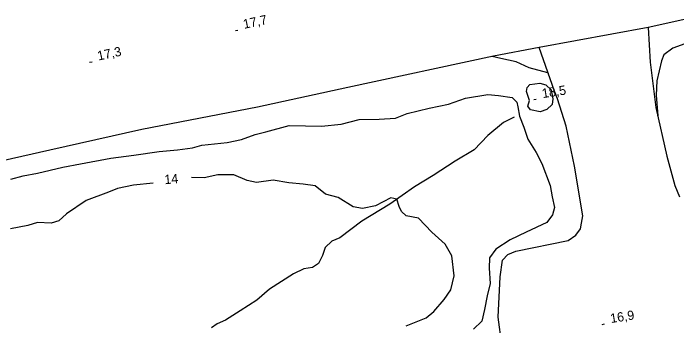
# Model space of a CAD drawing. Extents: x 643342 to 646936, y 5873857 to 5876103.
# Drawn here: x 645774.9 to 645989.1, y 5875627.4 to 5875728.4 of the extents above; entities that cross this region are included whole.
import ezdxf

# ---------------------------------------------------------------- set-up
doc = ezdxf.new("R2010")
doc.units = 0
for name, color, linetype in [('Niveau 19', 7, 'Continuous'), ('Niveau 2', 7, 'Continuous'), ('Niveau 25', 7, 'Continuous'), ('Niveau 3', 7, 'Continuous'), ('Niveau 4', 7, 'Continuous')]:
    doc.layers.add(name, color=color, linetype=linetype)

msp = doc.modelspace()

# ---------------------------------------------------------------- linework, layer by layer
at = {"layer": 'Niveau 19'}
for points in [[(645979.84, 5875723.79), (645980.51, 5875712.55), (645982.26, 5875697.91), (645985.89, 5875682.18), (645988.46, 5875672.76), (645989.93, 5875669.06)], [(645936.63, 5875580.67), (645934.6, 5875592.65), (645934.67, 5875606.84), (645932.59, 5875621.38), (645931.38, 5875630.15), (645932.04, 5875643.22), (645932.85, 5875648.57), (645934.53, 5875650.39), (645937.1, 5875651.48), (645954.04, 5875654.92), (645956.53, 5875656.71), (645957.95, 5875658.73), (645958.33, 5875660.53), (645958.77, 5875662.91), (645956.04, 5875678.99), (645953.32, 5875691.9), (645950.59, 5875700.71), (645949.61, 5875703.18), (645944.67, 5875717.25)]]:
    msp.add_lwpolyline(points, dxfattribs=at)
at = {"layer": 'Niveau 2'}
for points in [[(645991.71, 5875718.48), (645987.78, 5875717.12), (645984.87, 5875714.95), (645984.1, 5875712.94), (645982.66, 5875706.49), (645982.41, 5875701.85), (645982.98, 5875695.26), (645982.9, 5875695.14)], [(645947.62, 5875708.85), (645947.43, 5875709.16), (645941.41, 5875710.74), (645937.28, 5875712.63), (645932.25, 5875713.79), (645929.48, 5875714.42)], [(645941.68, 5875705.37), (645944.91, 5875705.77), (645946.83, 5875705.28), (645948.48, 5875703.59), (645949.09, 5875700.73), (645948.83, 5875698.9), (645947.08, 5875697.25), (645944.95, 5875696.5), (645941.9, 5875697.11), (645941.01, 5875698.3), (645941.55, 5875700.22), (645940.59, 5875703.1), (645940.8, 5875704.4), (645941.68, 5875705.37)], [(645898.32, 5875694.46), (645902.01, 5875696.02), (645909.14, 5875697.71), (645915.44, 5875698.97), (645920.84, 5875700.94), (645928.09, 5875702.06), (645931.57, 5875701.79), (645935.97, 5875701.15), (645937.42, 5875699.67), (645937.77, 5875698.13), (645938.28, 5875695.14), (645939.66, 5875691.6), (645941.03, 5875687.72), (645943.74, 5875683.33), (645945.54, 5875679.83), (645948.2, 5875672.74), (645948.9, 5875669.02), (645949.57, 5875665.64), (645948.96, 5875663.23), (645947.13, 5875660.75), (645940.45, 5875657.59), (645935.34, 5875655.11), (645930.63, 5875652.15), (645928.6, 5875649.36), (645928.5, 5875646.01), (645928.87, 5875641.08), (645927.86, 5875637.04), (645927.05, 5875632.68), (645926.12, 5875628.89), (645923.43, 5875626.26)], [(645774.12, 5875674.77), (645778.16, 5875675.84), (645782.69, 5875676.73), (645790.92, 5875678.6), (645796.59, 5875679.67), (645806.39, 5875681.59), (645813.84, 5875682.5), (645822.03, 5875683.66), (645827.88, 5875684.22), (645832.77, 5875684.92), (645835.73, 5875685.7), (645843.94, 5875686.63), (645848.63, 5875687.6), (645852.96, 5875689.23), (645856.45, 5875690.01), (645864, 5875692.1), (645869.22, 5875691.95), (645874.38, 5875691.91), (645880.8, 5875692.54), (645886.61, 5875694.03), (645893.04, 5875694.13), (645898.32, 5875694.46)], [(645901.68, 5875627.39), (645908.21, 5875629.91), (645910.67, 5875632.05), (645913.95, 5875635.85), (645916.18, 5875638.97), (645917.27, 5875643.48), (645916.43, 5875650.02), (645914.31, 5875653.78), (645909.96, 5875657.59), (645905.76, 5875662.19), (645901.75, 5875662.87), (645900.24, 5875664.35), (645899.48, 5875665.92), (645898.73, 5875668.24), (645896.8, 5875668.68), (645891.81, 5875666.16), (645887.68, 5875665.25), (645884.63, 5875665.86), (645879.78, 5875668.86), (645875.67, 5875669.95), (645872.34, 5875672.58), (645868.53, 5875673.12), (645863.85, 5875673.56), (645858.76, 5875674.48), (645853.4, 5875673.67), (645850.4, 5875674.29), (645846.15, 5875676.13), (645840.99, 5875676.16), (645836.58, 5875675.23), (645832.42, 5875675.34)], [(645820.12, 5875673.42), (645813.74, 5875672.8), (645808.58, 5875671.72), (645805.6, 5875670.58), (645798.4, 5875667.83), (645792.06, 5875663.58), (645789.67, 5875661.27), (645787.1, 5875660.59), (645782.77, 5875660.74), (645779.65, 5875659.76), (645774.02, 5875658.69)]]:
    msp.add_lwpolyline(points, dxfattribs=at)
at = {"layer": 'Niveau 25'}
msp.add_lwpolyline([(646008.31, 5875730.07), (645989.1, 5875725.83), (645979.84, 5875723.79), (645944.67, 5875717.25), (645929.96, 5875714.52), (645882.94, 5875704.39), (645853.73, 5875698.01), (645816.4, 5875690.78), (645786.72, 5875684.12), (645753.83, 5875676.65), (645715.45, 5875667.89)], dxfattribs=at)
at = {"layer": 'Niveau 3'}
for p, q in [((645846.61, 5875722.77), (645847.39, 5875722.93)), ((645799.56, 5875712.52), (645800.34, 5875712.68)), ((645942.95, 5875700.52), (645943.74, 5875700.65)), ((645964.98, 5875627.85), (645965.77, 5875627.97))]:
    msp.add_line(p, q, dxfattribs=at)
at = {"layer": 'Niveau 4'}
msp.add_lwpolyline([(645936.55, 5875694.76), (645933.17, 5875693.02), (645928.13, 5875688.86), (645923.72, 5875684.18), (645917.56, 5875680.59), (645910.45, 5875675.97), (645904.41, 5875672.29), (645896.48, 5875666.64), (645887.46, 5875661.23), (645880.32, 5875655.78), (645877.74, 5875654.68), (645875.61, 5875652.7), (645874.72, 5875650.14), (645873.48, 5875647.55), (645871.52, 5875646.17), (645868.75, 5875645.75), (645865.39, 5875644.22), (645857.62, 5875639.17), (645853.54, 5875635.69), (645848.17, 5875632.18), (645843.44, 5875629.21), (645840.76, 5875627.99), (645838.9, 5875626.73)], dxfattribs=at)

# ---------------------------------------------------------------- texts
at = {"layer": 'Niveau 2'}
msp.add_text('14', height=3, rotation=5.1818, dxfattribs=at).set_placement((645823.82, 5875673.1))
at = {"layer": 'Niveau 3'}
for s, rotation, p in [('17,7 ', 11.9246, (645849.43, 5875723.32)), ('17,3 ', 11.9246, (645802.39, 5875713.07)), ('18,5 ', 8.9405, (645945.8, 5875700.93)), ('16,9 ', 8.9405, (645967.83, 5875628.26))]:
    msp.add_text(s, height=3, rotation=rotation, dxfattribs=at).set_placement(p)

doc.saveas('drawing.dxf')
